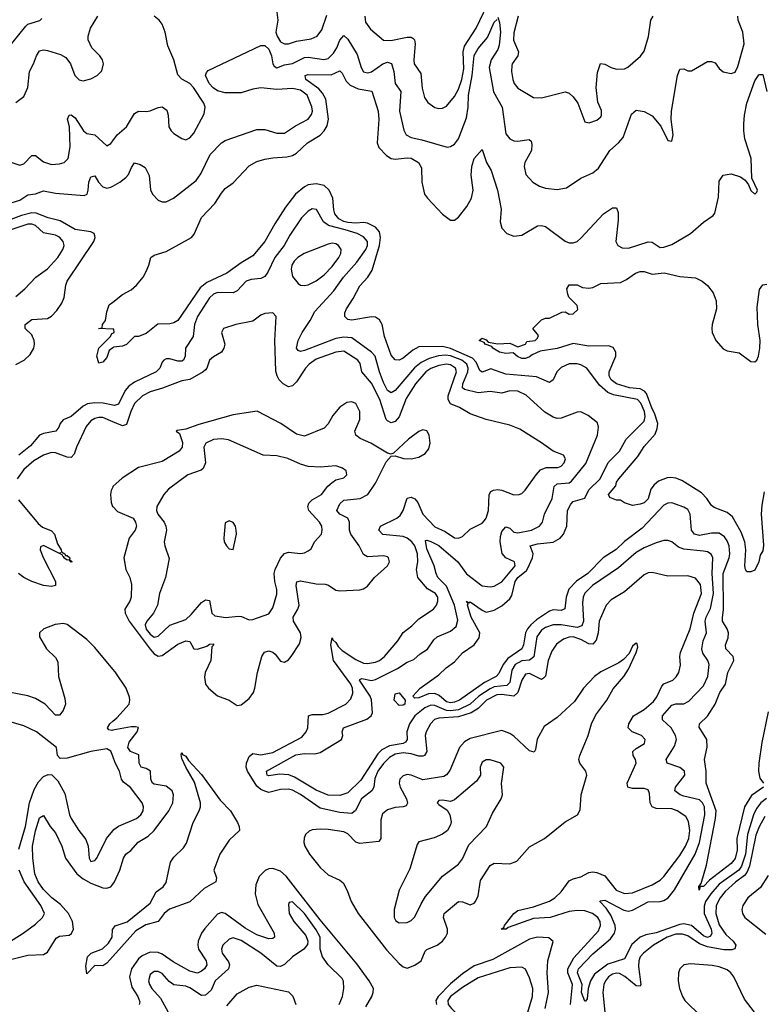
# Model space of a CAD drawing. Header units: inches. Extents: x 1694797 to 1849917, y 907313 to 1017959.
# Tile 632 of 656: x 1809529 to 1813293, y 952150 to 957133. Entities that reach past the tile are written whole.
import ezdxf

# ---------------------------------------------------------------- set-up
doc = ezdxf.new("R2010")
doc.units = ezdxf.units.IN
doc.header["$MEASUREMENT"] = 0
doc.layers.add('B8905', color=7, linetype='Continuous')
doc.layers.add('B8915', color=7, linetype='Continuous')

msp = doc.modelspace()

# ---------------------------------------------------------------- linework, layer by layer
at = {"layer": 'B8905', "color": 5}
for points, elevation in [([(1809490, 957011.8), (1809559.8, 957100.2), (1809570, 957110.2), (1809630.6, 957129.4), (1809641.8, 957138.2)], 740), ([(1809510, 956714.4), (1809550, 956744.6), (1809569.9, 956790), (1809579, 956870), (1809599.9, 956910), (1809613.9, 956950), (1809630, 956974.8), (1809650, 956979.5), (1809670, 956977), (1809736.1, 956956.1), (1809762.2, 956942.2), (1809786.6, 956910), (1809807.6, 956850), (1809830, 956828.8), (1809850, 956824.1), (1809890, 956833), (1809920.9, 956850), (1809945.6, 956874.4), (1809954, 956910), (1809948, 956930), (1809935.5, 956950), (1809894.6, 956990), (1809875.7, 957030), (1809875.9, 957050), (1809888, 957090), (1809924, 957150)], 720), ([(1809490, 956410.2), (1809530, 956395.8), (1809550, 956403.2), (1809590, 956445.4), (1809610, 956444.7), (1809650, 956413.2), (1809690, 956399.3), (1809730, 956402.8), (1809754.5, 956410), (1809774.6, 956430), (1809784.6, 956490), (1809781.4, 956590), (1809771.5, 956630), (1809779, 956650), (1809790, 956652.1), (1809810, 956635.8), (1809851.6, 956570), (1809870, 956556.9), (1809910.1, 956550.1), (1809970, 956494.3), (1809990, 956505.7), (1810000, 956519.2)], 680), ([(1809470, 956200.6), (1809530, 956219.1), (1809570, 956247), (1809610, 956251.5), (1809650, 956266.6), (1809710, 956255.2), (1809856.1, 956243.9), (1809870.5, 956250), (1809876.7, 956270), (1809879.9, 956310), (1809890, 956337.4), (1809910, 956342), (1809928.4, 956310), (1809950, 956287.3), (1809970, 956280.9), (1809990, 956285), (1810000, 956290.3)], 660), ([(1809510, 955387.9), (1809552.2, 955410), (1809582, 955438), (1809600.3, 955470), (1809604.8, 955490), (1809603.2, 955510), (1809590, 955537.7), (1809557.4, 955570), (1809556.9, 955590), (1809590, 955616.3), (1809670, 955621.5), (1809690, 955633.1), (1809718, 955662), (1809741.9, 955698.1), (1809753.8, 955726.2), (1809762.6, 955790), (1809769.9, 955810), (1809904.6, 956010), (1809912.1, 956030), (1809910, 956038.7), (1809906.2, 956050), (1809890, 956059.7), (1809810, 956071.4), (1809734.8, 956114.8), (1809673.1, 956130), (1809613.5, 956153.5), (1809590, 956155.5), (1809537.9, 956142.1), (1809421.2, 956098.8)], 660), ([(1809510, 955731.9), (1809555.6, 955770), (1809610.5, 955829.5), (1809670, 955872), (1809722.4, 955930), (1809748.2, 955970), (1809754, 955990), (1809749.8, 956010), (1809730, 956032.2), (1809710, 956042.2), (1809650, 956054.1), (1809610, 956091.6), (1809590, 956098.7), (1809570, 956097.4), (1809490, 956070.5)], 680), ([(1810000, 955566.3), (1809928.7, 955570), (1809946, 955574), (1809948, 955590), (1809964, 955610), (1809970, 955654), (1809982.7, 955690), (1810000, 955703.6)], 640), ([(1810000, 955471.6), (1809981.4, 955458.6), (1809970, 955424), (1809950, 955399), (1809930, 955394), (1809919.7, 955430), (1809929.6, 955470.4), (1809988.7, 955530), (1809996, 955544), (1810000, 955546)], 640), ([(1810000, 955182.6), (1809952.5, 955192.5), (1809910, 955194.4), (1809871.9, 955188.1), (1809850, 955177.7), (1809790, 955125), (1809750, 955108.4), (1809733.8, 955090), (1809728, 955070), (1809712, 955050), (1809650, 955039.6), (1809628.8, 955031.2), (1809584.4, 954975.6), (1809524.3, 954930)], 660), ([(1810000, 955098.6), (1809950, 955119.9), (1809930, 955120.3), (1809910, 955114), (1809890, 955102.1), (1809866.2, 955073.8), (1809817.1, 954970), (1809805.3, 954934.7), (1809790, 954918), (1809770, 954918.6), (1809710, 954941), (1809690, 954942.5), (1809650, 954929.9), (1809600.1, 954899.9), (1809550, 954856.1), (1809516.1, 954810)], 680), ([(1810000, 954767.3), (1809991.7, 954750), (1809988.9, 954730), (1809992.4, 954690), (1809999.6, 954670), (1810000, 954669.6)], 720), ([(1809522.5, 954702.5), (1809623.1, 954583.1), (1809644.4, 954564.4), (1809690, 954546.3), (1809706.3, 954530), (1809720.6, 954480.6), (1809739.5, 954450), (1809740.6, 954440.6), (1809758, 954430), (1809761.7, 954421.7), (1809770, 954421.3), (1809783.8, 954410), (1809780.7, 954400.7), (1809794.8, 954390), (1809790, 954387), (1809779.5, 954399.5), (1809770, 954397.6), (1809752.3, 954410), (1809754.6, 954414.6), (1809750, 954414), (1809744.4, 954424.4), (1809734, 954430), (1809736.4, 954436.4), (1809730, 954432.3), (1809650, 954471.8), (1809635.3, 954464.7), (1809633.4, 954450), (1809648.9, 954411.1), (1809710.2, 954289.8), (1809710, 954269), (1809690, 954264.3), (1809650, 954269.4), (1809590, 954290.5), (1809550, 954310.4), (1809522.7, 954330)], 680), ([(1810000, 953846.7), (1809910, 953956.2), (1809870, 953995.8), (1809770, 954072.5), (1809750, 954077.7), (1809708.3, 954071.7), (1809650.7, 954050), (1809630.4, 954030), (1809630.4, 954010), (1809664.2, 953950), (1809710, 953904.9), (1809723.2, 953883.2), (1809725.1, 953810), (1809757.9, 953697.9), (1809760.7, 953670), (1809750, 953637.3), (1809730, 953612.9), (1809710, 953613.5), (1809658.8, 953670), (1809610, 953698.2), (1809570, 953710.9), (1809430, 953738.2)], 720), ([(1810000, 953405.6), (1809990.9, 953430.9), (1809970, 953442.5), (1809889.5, 953430.5), (1809770, 953396.3), (1809734.3, 953394.3), (1809721.3, 953410), (1809716.2, 953450), (1809613.6, 953530), (1809550, 953559.1), (1809470, 953583.1)], 740), ([(1810000, 953536.9), (1809996.2, 953536.2), (1809980, 953540), (1809973.3, 953550), (1809985.3, 953570), (1810000, 953582.4)], 720), ([(1809524.9, 952935.1), (1809558.5, 953050), (1809578.4, 953170), (1809603.1, 953236.9), (1809624.5, 953275.5), (1809650, 953303.8), (1809672.8, 953312.8), (1809692.4, 953312.4), (1809722, 953282), (1809757.9, 953217.9), (1809781.1, 953110), (1809790, 953090.4), (1809827.9, 953030), (1809864.7, 952984.7), (1809875.6, 952950), (1809880.2, 952890), (1809890, 952872.4), (1809910, 952877.4), (1809920.4, 952890), (1809968.7, 952990), (1810000, 953027.7)], 740), ([(1809490, 952379.3), (1809570, 952399.6), (1809650, 952402.2), (1809670, 952415), (1809714.1, 952485.9), (1809730, 952495), (1809779.7, 952500.3), (1809792, 952508), (1809802.4, 952530), (1809797.4, 952570), (1809777.2, 952610), (1809735.8, 952655.8), (1809692.5, 952690), (1809650, 952731.6), (1809622.7, 952770), (1809606.5, 952810), (1809596, 952890), (1809595, 952950), (1809610, 953027.6), (1809630, 953094.3), (1809650, 953106), (1809684.1, 953050), (1809710, 953017.5), (1809743.4, 952950), (1809761, 952890), (1809818.2, 952810), (1809850, 952785.1), (1809890, 952762.8), (1809950, 952740.4), (1809970, 952737.6), (1809990, 952745), (1810000, 952757.6)], 720), ([(1809425.1, 952434.9), (1809546.2, 952510), (1809610, 952555.2), (1809644.8, 952590), (1809654.4, 952610), (1809637.1, 952650), (1809551.3, 952770), (1809526.6, 952830)], 740), ([(1810000, 952392.5), (1809970, 952359.3), (1809950, 952345.4), (1809910, 952347), (1809870, 952304), (1809863.9, 952343.9), (1809872.9, 952390), (1809891.6, 952410), (1809948.6, 952431.4), (1809979.4, 952460.6), (1809997.7, 952490), (1809999.8, 952530), (1810000, 952530.3)], 680)]:
    msp.add_lwpolyline(points, dxfattribs=dict(at, elevation=elevation))
at = {"layer": 'B8915', "color": 5}
for points, elevation in [([(1811276.6, 957150), (1811280.3, 957120.3), (1811304.6, 957084.6), (1811370, 957029.3), (1811407.2, 957027.2), (1811490, 957044.7), (1811510, 957044.6), (1811519.1, 957039.1), (1811527.7, 957030), (1811530.7, 957010.7), (1811523.5, 956930), (1811525.9, 956910), (1811560.1, 956860.1), (1811566.2, 956786.2), (1811578.8, 956738.8), (1811594.5, 956714.5), (1811630, 956689), (1811650, 956683.6), (1811670, 956685.8), (1811690, 956694.7), (1811730, 956743.5), (1811750, 956781.6), (1811767.4, 956830), (1811776.6, 956883.4), (1811773.9, 956970), (1811780.8, 956999.2), (1811840.3, 957090), (1811915.8, 957250)], 680), ([(1810000, 956519.2), (1810022.7, 956550), (1810069.9, 956590.1), (1810110, 956658), (1810130, 956670.2), (1810170, 956667.6), (1810190, 956671.3), (1810230, 956689), (1810251.2, 956691.2), (1810274.2, 956674.2), (1810281.2, 956650), (1810283.7, 956590), (1810295.6, 956570), (1810310, 956557.4), (1810350, 956531.2), (1810370, 956524.6), (1810390, 956535.2), (1810410, 956558.3), (1810463.7, 956656.3), (1810468.3, 956690), (1810461.7, 956710), (1810408.4, 956790), (1810390, 956809.7), (1810350, 956831.1), (1810330, 956853.6), (1810309.9, 956930), (1810279.6, 956999.6), (1810266.1, 957070), (1810249.9, 957110), (1810236, 957130), (1810210, 957151.1)], 680), ([(1810000, 956290.3), (1810036.9, 956310), (1810066.1, 956333.9), (1810080.4, 956350), (1810094.7, 956385.2), (1810110, 956407.7), (1810139.3, 956399.3), (1810165.1, 956385.1), (1810184, 956344), (1810192.2, 956272.2), (1810201.7, 956250), (1810230, 956220.3), (1810250, 956211.6), (1810270, 956210.3), (1810307.6, 956230), (1810421.7, 956318.4), (1810446.8, 956353.2), (1810493.4, 956450), (1810550, 956510.2), (1810570, 956521.1), (1810730, 956577.6), (1810770, 956577.2), (1810830, 956558.9), (1810870, 956558.2), (1810924.9, 956595.1), (1810990, 956629.5), (1811006.4, 956653.6), (1811010.7, 956670), (1811008.7, 956691.3), (1810985, 956750), (1810950, 956776.2), (1810910, 956783.7), (1810830, 956779.6), (1810750, 956787.2), (1810710, 956781.3), (1810650, 956762.5), (1810570, 956762.4), (1810530, 956773), (1810508.3, 956788.3), (1810488.6, 956810), (1810470.5, 956850), (1810474.2, 956865.8), (1810483.7, 956876.3), (1810750, 957001.5), (1810770, 957001.5), (1810790, 956982.8), (1810804.3, 956950), (1810810.1, 956910), (1810817.2, 956897.2), (1810830, 956888.4), (1810870, 956903.8), (1810910, 956911.1), (1810970, 956941.6), (1810990, 956942.7), (1811069, 956931), (1811090, 956936.6), (1811117.1, 956962.9), (1811134.3, 956990), (1811150, 957029), (1811170, 957052.7), (1811190, 957033.4), (1811237.2, 956957.2), (1811258.4, 956890), (1811270, 956868.5), (1811290, 956864.1), (1811310, 956869.6), (1811367.1, 956910), (1811390, 956918.4), (1811411.1, 956911.1), (1811423, 956870), (1811429.3, 956809.3), (1811458.9, 956770), (1811451.8, 956670), (1811472.9, 956572.9), (1811485.3, 956550), (1811510, 956536.5), (1811565, 956525), (1811692.9, 956487.1), (1811710, 956490.2), (1811730, 956502.7), (1811749.9, 956530.1), (1811790, 956636.1), (1811799.4, 956690), (1811800.7, 956750), (1811820, 956850), (1811830, 956952), (1811850, 956986.1), (1811896.8, 957043.2), (1811930, 957119.6), (1811945.9, 957134.1)], 660), ([(1810830.2, 957170.2), (1810835, 957130), (1810826.1, 957070), (1810832.5, 957050), (1810850, 957020.6), (1810868.8, 957010), (1810890, 957011), (1810930, 957023.9), (1811003.7, 957036.3), (1811034.5, 957050), (1811058.3, 957081.7), (1811084.5, 957155.5)], 680), ([(1811950, 957144.9), (1811958.5, 957118.5), (1811963.1, 957070), (1811956.3, 957003.7), (1811950, 956982.5), (1811915.6, 956930), (1811905, 956890), (1811927.1, 956767.1), (1811971.9, 956690), (1811990, 956555.5), (1812010, 956530.3), (1812030, 956520.2), (1812050, 956517.2), (1812107.1, 956527.1), (1812118.2, 956518.2), (1812121.6, 956501.6), (1812119.3, 956470), (1812086.2, 956410), (1812082.2, 956390), (1812091.7, 956350), (1812127.2, 956310), (1812160.4, 956290), (1812190, 956280.9), (1812250, 956273.9), (1812297.5, 956282.5), (1812370, 956331.5), (1812430, 956357.4), (1812459.2, 956380.8), (1812515.3, 956470), (1812560.3, 956510), (1812583.2, 956536.8), (1812625.6, 956654.4), (1812650, 956675.3), (1812690, 956668.9), (1812730, 956646), (1812774.7, 956594.7), (1812810, 956521), (1812830, 956518), (1812836.9, 956550), (1812826.9, 956626.9), (1812827.6, 956670), (1812859.3, 956850), (1812870, 956882), (1812890, 956883.7), (1812910, 956874.3), (1812930, 956873.7), (1813010, 956920.4), (1813030, 956921.3), (1813050, 956914), (1813070, 956885.5), (1813089.2, 956869.2), (1813130, 956860.2), (1813150, 956867.4), (1813163.5, 956896.5), (1813195.8, 957010), (1813190, 957069.7), (1813165.7, 957130), (1813164.5, 957150)], 660), ([(1812052.1, 957150), (1812030, 957066), (1812028.7, 957028.7), (1812054.6, 956970), (1812051, 956949), (1812021.6, 956910), (1812019.6, 956900.4), (1812018.5, 956870), (1812024.6, 956830), (1812032.5, 956810), (1812050, 956785.4), (1812130, 956739.7), (1812170, 956737.1), (1812290, 956767), (1812310, 956761.6), (1812330, 956743), (1812354, 956710), (1812390, 956616), (1812410.8, 956610.8), (1812450, 956623.6), (1812470, 956640.4), (1812473.8, 956650), (1812473.3, 956673.3), (1812455.2, 956715.2), (1812446.3, 956790), (1812454.1, 956865.9), (1812468.4, 956911.6), (1812490, 956907.4), (1812522.4, 956890), (1812550, 956881.7), (1812590, 956884.8), (1812607.2, 956892.8), (1812671.6, 956948.4), (1812690, 956973), (1812712.1, 957047.9), (1812723.2, 957130), (1812735.6, 957150)], 680), ([(1810000, 955703.6), (1810050, 955742.8), (1810094.2, 955765.8), (1810121.2, 955790), (1810154, 955830), (1810170, 955858), (1810183.7, 955890), (1810193.2, 955930), (1810210, 955940.5), (1810270, 955959.6), (1810398.7, 956030), (1810412.6, 956047.4), (1810448.8, 956131.2), (1810516.8, 956203.2), (1810550, 956255.2), (1810570, 956278.2), (1810610, 956307.6), (1810690, 956392.5), (1810730, 956415.2), (1810770, 956426.5), (1810810, 956434.4), (1810881.7, 956438.3), (1810910, 956446), (1810930, 956458), (1810986.6, 956510), (1811050, 956548), (1811070.3, 956569.7), (1811085.1, 956594.9), (1811092.8, 956630), (1811078, 956730), (1811061.4, 956761.4), (1811042.9, 956782.9), (1810977.4, 956830), (1810974, 956850), (1810990, 956855.7), (1811106.3, 956853.7), (1811150, 956873.2), (1811162, 956862), (1811181.3, 956821.3), (1811201.1, 956801.1), (1811242.7, 956782.7), (1811311.1, 956771.1), (1811344.1, 956670), (1811347.3, 956627.3), (1811339, 956510), (1811346.2, 956486.2), (1811385.8, 956445.8), (1811410, 956430.7), (1811430, 956426.8), (1811490, 956433.1), (1811510, 956431.2), (1811548.1, 956410), (1811562.9, 956382.9), (1811565, 956310), (1811578.9, 956250), (1811592.5, 956230), (1811670, 956147.9), (1811710, 956117.7), (1811730, 956119.1), (1811750, 956133), (1811793, 956187), (1811816.5, 956230), (1811824.6, 956270), (1811814.7, 956345.3), (1811817.6, 956390), (1811830, 956430.4), (1811870, 956476), (1811892.2, 956410), (1811914.7, 956370), (1811947.6, 956270), (1811966.4, 956173.6), (1811960.7, 956110), (1811970, 956077.3), (1811994, 956050), (1812030, 956037), (1812070, 956042.6), (1812149.3, 956090), (1812170, 956092), (1812190, 956085.7), (1812290, 956012.8), (1812310, 956004.1), (1812330, 956003.2), (1812350, 956010.2), (1812370, 956026.5), (1812484.7, 956150), (1812530, 956180.4), (1812550, 956180.7), (1812557.8, 956157.7), (1812558.2, 956118.2), (1812546.7, 956010), (1812556.4, 955990), (1812579, 955979), (1812610, 955977.4), (1812710, 956009.4), (1812730, 956006.7), (1812770, 955980.2), (1812790, 955981), (1812830, 955995.5), (1812923.6, 956050), (1812990, 956108.5), (1813038.5, 956141.5), (1813046.9, 956153.1), (1813065.6, 956234.4), (1813070, 956316), (1813090, 956345.5), (1813130, 956353), (1813177.6, 956337.6), (1813200.3, 956320.3), (1813217.2, 956297.2), (1813230, 956268.4), (1813250, 956250.6), (1813260.2, 956259.8), (1813263.6, 956270), (1813234.2, 956330), (1813231.2, 956430), (1813199.9, 956530), (1813193.5, 956570), (1813193.9, 956606.1), (1813197, 956650), (1813210, 956710.4), (1813250, 956823.8), (1813270, 956854), (1813274.8, 956854.8), (1813290, 956856), (1813310.2, 956770)], 640), ([(1813293.7, 953250), (1813232.3, 953207.7), (1813197.5, 953150), (1813158.1, 952990), (1813160.5, 952930), (1813150, 952889.1), (1813130, 952863.8), (1813021, 952779), (1812990, 952747), (1812973.5, 952746.5), (1812968.6, 952728.6), (1812967.2, 952747.2), (1812978.4, 952761.6), (1813004.8, 952855.2), (1813051, 953090), (1813054.2, 953130), (1813003.6, 953270), (1813003.9, 953330), (1812996, 953390), (1813008.8, 953451.2), (1813007.3, 953490), (1812967.9, 953552.1), (1812970.7, 953570), (1813011.2, 953608.8), (1813050, 953669.4), (1813072.6, 953727.4), (1813102.1, 953770), (1813113.8, 953830), (1813143.4, 953890), (1813140.6, 953910), (1813103, 953950), (1813100.7, 953970), (1813115.4, 954004.6), (1813116.3, 954030), (1813110.3, 954050), (1813086.6, 954090), (1813085.8, 954105.8), (1813091.9, 954148.1), (1813088.9, 954330), (1813119.3, 954410), (1813122.7, 954430), (1813119.5, 954470), (1813110, 954496.1), (1813096.5, 954516.5), (1813070, 954533.9), (1813030, 954535.2), (1812970, 954523), (1812944, 954530), (1812929.9, 954550), (1812922.7, 954630), (1812910, 954653.8), (1812890, 954665.5), (1812830, 954687.2), (1812810, 954686.3), (1812790, 954675.4), (1812679.5, 954560.5), (1812590, 954491.9), (1812547.9, 954452.1), (1812482.2, 954410), (1812404.4, 954330), (1812347.7, 954292.3), (1812308.9, 954251.1), (1812294.6, 954210), (1812288.3, 954151.7), (1812270, 954144), (1812230, 954145.9), (1812210, 954139.4), (1812144.3, 954095.7), (1812116.4, 954070), (1812099.6, 954050), (1812090.1, 954030), (1812079.2, 953970), (1812070.1, 953950), (1812000.5, 953899.5), (1811976.2, 953870), (1811954.9, 953825.1), (1811940.2, 953810), (1811881.7, 953778.3), (1811755.5, 953690), (1811730, 953679.5), (1811710, 953675.6), (1811690, 953681.5), (1811652.4, 953712.4), (1811630, 953722.8), (1811597.8, 953722.2), (1811550, 953702), (1811530, 953699.6), (1811519.6, 953710), (1811555.4, 953750), (1811650, 953817.5), (1811687.3, 953852.7), (1811730, 953883.9), (1811770, 953928.5), (1811828.8, 953970), (1811855, 954005), (1811858.2, 954030), (1811815, 954110), (1811796.5, 954170), (1811798.7, 954178.7), (1811790, 954190.4), (1811802.4, 954182.4), (1811810, 954186.2), (1811870, 954144.1), (1811890, 954135), (1811930, 954144.2), (1811970, 954166.7), (1812010, 954202.9), (1812020.8, 954219.2), (1812037.5, 954290), (1812049.7, 954310), (1812093.9, 954346.1), (1812101.9, 954358.1), (1812124, 954410), (1812127.5, 954430), (1812113.5, 954470), (1812150, 954480.9), (1812230, 954488.3), (1812265.2, 954510), (1812282.3, 954530), (1812297.9, 954570), (1812302.3, 954650), (1812318.7, 954681.3), (1812330, 954695.1), (1812390, 954711.1), (1812410, 954753.7), (1812467.5, 954810), (1812508.4, 954891.6), (1812564.6, 954950), (1812598.9, 955010), (1812690, 955101.8), (1812694.8, 955125.2), (1812691.2, 955150), (1812672.8, 955192.8), (1812656.3, 955210), (1812534, 955234), (1812505.7, 955245.7), (1812463.3, 955283.3), (1812399.9, 955370), (1812370, 955386.9), (1812351.3, 955391.3), (1812310, 955390.6), (1812270, 955373.3), (1812248.6, 955350), (1812230, 955309.8), (1812210, 955296.8), (1812144.8, 955324.8), (1811990, 955339.6), (1811914.3, 955365.7), (1811869.4, 955349.4), (1811857.6, 955357.6), (1811839.6, 955399.6), (1811820.2, 955420.2), (1811710, 955469.4), (1811670, 955479.4), (1811550, 955476.9), (1811519, 955461), (1811470, 955419.9), (1811450, 955409.9), (1811430, 955410.8), (1811410, 955435.4), (1811376.3, 955530), (1811363.9, 955590), (1811350, 955614), (1811330, 955627.3), (1811310, 955629.1), (1811210, 955611.7), (1811190, 955616.4), (1811175.4, 955630), (1811175.3, 955650), (1811184.1, 955670), (1811217.8, 955722.2), (1811250, 955785.2), (1811291.8, 955830), (1811314, 955866), (1811350.8, 955990), (1811355.7, 956030), (1811350, 956058.5), (1811330, 956082.3), (1811290, 956102.8), (1811270, 956107.1), (1811230, 956103.1), (1811190, 956105.8), (1811170, 956111.1), (1811145.1, 956125.1), (1811125.1, 956150), (1811119.2, 956170), (1811114.9, 956230), (1811096.1, 956270), (1811070, 956293.5), (1811030, 956302.6), (1810990, 956296.3), (1810970, 956287.5), (1810925.6, 956250), (1810875.2, 956184.8), (1810819.8, 956100.2), (1810769.5, 956010), (1810710, 955937.3), (1810650, 955902.3), (1810578, 955850), (1810476.3, 955803.7), (1810443.4, 955776.6), (1810330, 955611.1), (1810310, 955599.2), (1810290, 955594.3), (1810228.8, 955591.2), (1810170, 955544.7), (1810130, 955529.6), (1810110, 955529.2), (1810070, 955489.6), (1810050, 955480.5), (1810004.9, 955475.1), (1810000, 955471.6)], 640), ([(1813308.4, 953191.6), (1813279.6, 953170), (1813258.6, 953141.4), (1813243.9, 953110), (1813212.5, 953010), (1813201.9, 952910), (1813182.8, 952850), (1813168.4, 952830), (1813070, 952757.8), (1813027, 952710), (1812999.6, 952670), (1812992.8, 952647.2), (1812994.3, 952610), (1813028.3, 952530), (1813032.5, 952510), (1813025, 952495), (1813010, 952488.7), (1812990, 952497.6), (1812930, 952549.6), (1812890, 952558.5), (1812870, 952555), (1812751.3, 952511.3), (1812698, 952502), (1812670, 952490.8), (1812626.9, 952453.1), (1812590, 952380.8), (1812506.6, 952353.4), (1812437.8, 952302.2), (1812417.5, 952270), (1812407.2, 952230), (1812402, 952178), (1812393.5, 952166.5), (1812390, 952166.3), (1812373.5, 952210), (1812376.5, 952250), (1812351.8, 952310), (1812357.6, 952330), (1812430, 952405.9), (1812519, 952481), (1812539.3, 952510), (1812544.8, 952530), (1812542.6, 952550), (1812521, 952601), (1812497, 952637), (1812464.7, 952670), (1812466.6, 952673.4), (1812490, 952678), (1812586.7, 952626.7), (1812610, 952622.6), (1812630, 952626.7), (1812710, 952669.1), (1812770, 952670.1), (1812790, 952675.7), (1812811.5, 952690), (1812844, 952730), (1812948.3, 952910), (1812970.4, 952969.6), (1812997.3, 953110), (1812995.4, 953150), (1812984.7, 953170), (1812970, 953184.3), (1812890, 953202.9), (1812872.2, 953210), (1812845.3, 953230), (1812848.2, 953250), (1812895.2, 953310), (1812893.8, 953330), (1812870, 953349), (1812805.6, 953370), (1812801, 953390), (1812842.9, 953457.2), (1812852.7, 953490), (1812847.9, 953510), (1812825.7, 953550), (1812782, 953590), (1812783.2, 953610), (1812830, 953664), (1812850, 953671.3), (1812890, 953670.9), (1812916, 953684), (1812990, 953761.3), (1813011.4, 953808.6), (1813018, 953870), (1813012, 953890), (1812987.1, 953927.1), (1812982.3, 953950), (1812988, 953990), (1813006.1, 954030), (1812999, 954090), (1813004, 954110), (1813026.3, 954153.7), (1813041.1, 954230), (1813034.7, 954330), (1813037.8, 954410), (1813028.7, 954428.7), (1813010, 954439.2), (1812990, 954443.6), (1812890, 954452.7), (1812863.9, 954463.9), (1812830, 954489.8), (1812810, 954497.2), (1812790, 954497.1), (1812750, 954486.1), (1812690, 954460.2), (1812650, 954437), (1812560.6, 954359.4), (1812428.8, 954270), (1812390, 954231.4), (1812381.2, 954210), (1812377.2, 954182.8), (1812382.1, 954090), (1812374.7, 954065.3), (1812350, 954057.9), (1812269, 954071), (1812230, 954070.3), (1812190, 954056.7), (1812170, 954043), (1812146.9, 954010), (1812131.5, 953908.5), (1812110, 953892.6), (1812070, 953889.1), (1812036.9, 953870), (1812019.5, 953840.5), (1812010, 953779.1), (1811995.5, 953764.5), (1811930, 953756.1), (1811910, 953746.8), (1811853.9, 953710), (1811810, 953669.7), (1811750, 953640.9), (1811710, 953634.9), (1811690, 953636.7), (1811630, 953662.7), (1811610, 953664.2), (1811580.1, 953650), (1811529.6, 953610), (1811502, 953570), (1811488.1, 953530), (1811490.6, 953490), (1811482.4, 953477.6), (1811470, 953470), (1811401, 953459), (1811361.5, 953438.5), (1811342.6, 953417.4), (1811256, 953284), (1811190, 953220.8), (1811150, 953206.6), (1811090, 953208.8), (1811030, 953234.5), (1810919.8, 953299.8), (1810891.7, 953311.7), (1810844.4, 953315.6), (1810790, 953307.4), (1810782, 953310), (1810778, 953330), (1810927.6, 953412.4), (1810970, 953419.8), (1811022.4, 953417.6), (1811050, 953424.5), (1811158.6, 953490), (1811165.3, 953510), (1811161.4, 953530), (1811168.7, 953550), (1811286.4, 953593.6), (1811308.7, 953610), (1811315.4, 953624.6), (1811310, 953691.4), (1811302.4, 953710), (1811249, 953791), (1811250, 953794), (1811261.7, 953798.3), (1811309.7, 953789.7), (1811330, 953793.3), (1811440.7, 953850), (1811490, 953880.9), (1811524.7, 953895.3), (1811555.8, 953924.2), (1811592.5, 953947.5), (1811625.8, 953994.2), (1811642.7, 954010), (1811710, 954038.2), (1811737.6, 954062.4), (1811746, 954094), (1811729.6, 954170), (1811690, 954266.2), (1811645.6, 954310), (1811636.4, 954330), (1811627.3, 954370), (1811590, 954454.8), (1811583.4, 954496.6), (1811590, 954499.7), (1811610, 954493.1), (1811650, 954472.2), (1811746, 954390), (1811790, 954328.9), (1811870, 954267.9), (1811910, 954262.3), (1811930, 954266.7), (1811970, 954288.8), (1812037.3, 954370), (1812034.3, 954390), (1811990, 954409.2), (1811971.7, 954431.7), (1811960.7, 954490), (1811962.5, 954517.5), (1811970, 954542.6), (1811990, 954567.2), (1812010, 954559.1), (1812030, 954539.4), (1812050, 954535.8), (1812119.7, 954550), (1812159.8, 954570), (1812174.6, 954590), (1812186.2, 954630), (1812224, 954710), (1812234.5, 954770), (1812250, 954783.6), (1812309.5, 954790), (1812322.9, 954797), (1812393.8, 954886.2), (1812452.9, 955030), (1812458.9, 955070), (1812453, 955093), (1812406.6, 955130), (1812370, 955147.7), (1812350, 955146.6), (1812270, 955117), (1812250, 955115.2), (1812230, 955120.6), (1812187.1, 955147.1), (1812092.3, 955232.3), (1812050, 955252.4), (1812010, 955254), (1811970, 955243.4), (1811910, 955250.6), (1811850, 955244.4), (1811780.8, 955260.8), (1811771.2, 955270), (1811772.2, 955290), (1811796.9, 955350), (1811799, 955370), (1811792.8, 955390), (1811767.8, 955410), (1811710, 955432.4), (1811684.8, 955435.2), (1811648.5, 955431.5), (1811602, 955418), (1811561.3, 955398.7), (1811528.2, 955371.8), (1811430, 955256.7), (1811410, 955243.9), (1811390, 955256.2), (1811370, 955296.5), (1811349.9, 955350), (1811329, 955430), (1811310, 955450), (1811210, 955522.3), (1811170, 955525.8), (1811130, 955519.3), (1810970, 955458), (1810950, 955453.1), (1810938.2, 955458.2), (1810929.8, 955470), (1810938, 955510), (1810958.8, 955550), (1810999.9, 955610), (1811023.2, 955656.8), (1811119.7, 955760.3), (1811168.4, 955830), (1811234.9, 955905.1), (1811280.4, 955970), (1811289.4, 955990), (1811289.3, 956010), (1811270, 956033.4), (1811237.2, 956050), (1811176.8, 956070), (1811092, 956092), (1811067.1, 956110), (1811031.4, 956171.4), (1811010, 956174.8), (1810990, 956164.6), (1810955.8, 956130), (1810896.8, 956043.2), (1810867.6, 955990), (1810821, 955930), (1810785.6, 955854.4), (1810770, 955832.7), (1810750, 955823.4), (1810701.6, 955818.4), (1810674.9, 955810), (1810630, 955761.4), (1810610, 955750.7), (1810530, 955752.4), (1810510, 955743.6), (1810490, 955726), (1810429.7, 955630), (1810414.9, 955590), (1810408.1, 955530), (1810369.1, 955470.9), (1810366.4, 955430), (1810357.6, 955410), (1810350, 955405.2), (1810330, 955405), (1810290, 955417), (1810270, 955416.2), (1810258.9, 955410), (1810250, 955399.7), (1810238.7, 955370), (1810219.7, 955350), (1810110, 955298.2), (1810081.5, 955278.5), (1810063.8, 955256.2), (1810030, 955187.2), (1810010, 955180.5), (1810000, 955182.6)], 660), ([(1813297, 954743), (1813284.6, 954675.4), (1813282.7, 954630), (1813293.2, 954473.2), (1813290, 954445.2), (1813277.4, 954422.6), (1813270, 954388.7), (1813250, 954348), (1813230, 954338), (1813210, 954338), (1813202, 954350), (1813199.5, 954370), (1813204.6, 954450), (1813199.8, 954490), (1813180.2, 954540.2), (1813137.3, 954617.3), (1813110, 954638.6), (1813043.7, 954663.7), (1813030, 954674.7), (1813007.4, 954710), (1812979.4, 954739.4), (1812880.7, 954800.7), (1812850, 954812.5), (1812824, 954816), (1812805.7, 954814.3), (1812762.3, 954797.7), (1812740.2, 954779.8), (1812723.6, 954756.4), (1812710, 954707.6), (1812690, 954688.3), (1812670, 954680.9), (1812630, 954675.3), (1812590, 954688.7), (1812570, 954702), (1812550, 954702), (1812515.3, 954715.3), (1812509.6, 954730), (1812545.9, 954774.1), (1812550, 954793), (1812561.3, 954810), (1812657.9, 954922.1), (1812690, 954972.3), (1812744.8, 955035.2), (1812756.4, 955063.6), (1812758.7, 955090), (1812742.4, 955142.4), (1812730, 955164.1), (1812701.2, 955241.2), (1812692.2, 955252.2), (1812670, 955264), (1812615.4, 955270), (1812550, 955289.6), (1812523.2, 955310), (1812512.2, 955330), (1812511.9, 955350), (1812545.8, 955430), (1812545.7, 955450), (1812533.4, 955473.4), (1812510, 955483), (1812410, 955480.5), (1812330, 955494), (1812250, 955468.8), (1812163.8, 955456.2), (1812122.8, 955437.2), (1812110, 955426.3), (1812090, 955418.9), (1812070, 955418), (1812048.2, 955428.2), (1812027, 955447), (1811990, 955444.4), (1811957.2, 955450), (1811924.5, 955470), (1811918.6, 955478.6), (1811885.2, 955490), (1811879.5, 955499.5), (1811855.3, 955510), (1811870, 955521), (1811890, 955513.4), (1811901.1, 955501.1), (1811950, 955493.1), (1812010, 955495.8), (1812050, 955477.1), (1812089.2, 955490), (1812096.4, 955503.6), (1812138, 955510), (1812150, 955522), (1812155.3, 955535.3), (1812126, 955570), (1812170, 955614), (1812190, 955622), (1812210, 955622), (1812272.7, 955652.7), (1812290, 955654), (1812310, 955642), (1812330, 955644.7), (1812353.6, 955666.4), (1812350, 955686), (1812308.7, 955728.7), (1812303.1, 955743.1), (1812299, 955770), (1812310, 955790.6), (1812350, 955790.5), (1812378, 955778), (1812410, 955774), (1812430, 955777.3), (1812470, 955797.6), (1812570, 955803.2), (1812601.2, 955818.8), (1812646, 955850), (1812670, 955858.6), (1812690, 955858.2), (1812730, 955845.6), (1812791.6, 955851.6), (1812870, 955834), (1812950, 955827), (1812983, 955810), (1813010, 955788.4), (1813039.5, 955750), (1813054.3, 955710), (1813055.3, 955670), (1813033.8, 955590), (1813032.6, 955570), (1813034.3, 955550), (1813052.3, 955510), (1813090, 955466.8), (1813110, 955457.6), (1813170, 955446.8), (1813230, 955403), (1813250, 955401.3), (1813260.4, 955410), (1813268.7, 955430), (1813274.6, 955470), (1813276.5, 955510), (1813265.5, 955590), (1813261.6, 955678.4), (1813273.4, 955766.6), (1813290, 955790.7), (1813310, 955794)], 620), ([(1812316.7, 952150), (1812327.5, 952250), (1812302.8, 952310), (1812303.1, 952330), (1812334.6, 952385.4), (1812458.2, 952521.8), (1812469.5, 952550), (1812466.5, 952570), (1812454.6, 952590), (1812427.9, 952610), (1812390, 952622.8), (1812350, 952625.1), (1812310, 952619.4), (1812214, 952590), (1812130, 952585.3), (1812001.7, 952538.3), (1811991.8, 952530), (1811966.6, 952530), (1811980.4, 952539.6), (1811982.2, 952550), (1812029.8, 952610), (1812050, 952625.4), (1812130, 952643.4), (1812210, 952672.7), (1812237.3, 952690), (1812270, 952720.4), (1812310, 952775), (1812330, 952785.5), (1812370, 952794.8), (1812410, 952817.3), (1812430, 952820.1), (1812450, 952816.8), (1812490, 952800.1), (1812548.8, 952728.8), (1812590, 952710.6), (1812630, 952713.9), (1812730, 952755.8), (1812770, 952779.2), (1812790, 952798), (1812870, 952903.3), (1812899.5, 952950), (1812916, 952990), (1812921.4, 953030), (1812914.8, 953074.8), (1812900.8, 953100.8), (1812856.1, 953130), (1812830, 953139.2), (1812750, 953141.7), (1812730.3, 953150.3), (1812719.7, 953170), (1812716.7, 953216.7), (1812710, 953235.3), (1812690, 953242.4), (1812630, 953241.9), (1812607.4, 953250), (1812604.4, 953270), (1812649.9, 953370), (1812646.8, 953390), (1812634.9, 953410), (1812633.3, 953430), (1812650, 953445.4), (1812691.7, 953470), (1812694.6, 953490), (1812675.6, 953510), (1812629.8, 953530), (1812608.3, 953550), (1812612.1, 953570), (1812636.1, 953610), (1812690, 953642.2), (1812737.2, 953682.8), (1812754.3, 953705.7), (1812779.1, 953760.9), (1812790, 953771.3), (1812834.8, 953790), (1812852.1, 953807.9), (1812864.9, 953830), (1812873, 953867), (1812869.9, 953910), (1812874, 953930), (1812922.4, 954050), (1812940.4, 954130), (1812979.4, 954230), (1812974.7, 954274.7), (1812950, 954307.3), (1812910, 954319.1), (1812810, 954317.5), (1812730, 954335.7), (1812710, 954333.2), (1812690, 954324.4), (1812590, 954237.5), (1812523, 954197), (1812496.8, 954170), (1812462.9, 954090), (1812457, 954030), (1812447.7, 953992.3), (1812430, 953972.9), (1812410, 953973.9), (1812370, 953997), (1812330.4, 954009.6), (1812310, 954008.8), (1812281.7, 953998.3), (1812246.9, 953973.1), (1812222.4, 953937.6), (1812203.4, 953890), (1812190, 953811.6), (1812179.6, 953800.4), (1812170, 953794.7), (1812110, 953823.6), (1812090, 953821.7), (1812070, 953790.9), (1812051.3, 953728.7), (1812030.8, 953709.2), (1811970, 953718.7), (1811944.4, 953715.6), (1811891.4, 953690), (1811850, 953648), (1811814.3, 953625.7), (1811750, 953604.3), (1811650, 953598.2), (1811628.4, 953591.5), (1811608.4, 953570), (1811586.4, 953530), (1811581.3, 953510), (1811589.7, 953430.3), (1811577.7, 953410), (1811570, 953405.8), (1811550, 953406.1), (1811510, 953417.9), (1811470, 953423.3), (1811430, 953416), (1811401.3, 953398.7), (1811370.2, 953369.8), (1811341.5, 953330), (1811326.6, 953293.4), (1811321.4, 953250), (1811311.9, 953230), (1811258.9, 953190), (1811228.9, 953131.1), (1811210, 953116.6), (1811150, 953121.6), (1811050, 953142.9), (1810950, 953212.2), (1810910, 953233.3), (1810890, 953238.5), (1810850, 953237.2), (1810790, 953222.9), (1810770, 953228.5), (1810750, 953237.9), (1810730, 953254.9), (1810682.2, 953330), (1810675.2, 953350), (1810676.5, 953370), (1810690, 953404.1), (1810710, 953419.8), (1810750, 953412.3), (1810810, 953423.8), (1810957, 953503), (1810978.8, 953530), (1810987.3, 953550), (1810991.5, 953610), (1811010, 953617.6), (1811063, 953617), (1811090, 953623.7), (1811179.7, 953670), (1811204.6, 953695.4), (1811215.9, 953724.1), (1811214.2, 953750), (1811204.5, 953770), (1811117.4, 953890), (1811104.5, 953970), (1811110, 954004.4), (1811114.1, 953994.1), (1811130, 953981.8), (1811141.8, 953961.8), (1811161.6, 953941.6), (1811230, 953894.4), (1811270, 953877.1), (1811290, 953875.1), (1811330, 953881.6), (1811350.7, 953890), (1811376.5, 953910), (1811443.9, 953990), (1811470, 954031), (1811514.5, 954065.5), (1811550, 954101), (1811623.8, 954150), (1811638.4, 954170), (1811645.2, 954190), (1811645.2, 954210), (1811633.4, 954230), (1811593.5, 954253.5), (1811544.6, 954310), (1811538, 954350), (1811543.8, 954390), (1811542.5, 954430), (1811529.8, 954469.8), (1811514.6, 954490), (1811490, 954509.4), (1811470, 954517.4), (1811367.7, 954527.7), (1811346.2, 954550), (1811356.2, 954570), (1811437.5, 954610), (1811455.5, 954624.5), (1811469.9, 954650), (1811490, 954711.8), (1811510, 954716.9), (1811530, 954708.3), (1811543.7, 954690), (1811570, 954630.9), (1811630, 954566.9), (1811682.5, 954542.5), (1811730, 954510.2), (1811750, 954509.2), (1811770, 954517.7), (1811810, 954554.9), (1811870, 954584.9), (1811881.8, 954598.2), (1811890, 954610.4), (1811902.4, 954650), (1811906.2, 954730), (1811914.5, 954745.5), (1811927.2, 954752.8), (1811950, 954755.4), (1811970, 954751.9), (1812030, 954728.3), (1812058, 954730), (1812070, 954735.2), (1812087.2, 954752.8), (1812142.5, 954830), (1812165.4, 954854.6), (1812193.3, 954866.7), (1812253.5, 954866.5), (1812270, 954872.7), (1812285.4, 954890), (1812291, 954911), (1812281.1, 954930), (1812228.8, 954948.8), (1812170, 954992.2), (1812061.4, 955061.4), (1812010, 955081.5), (1811890, 955109), (1811810, 955138.3), (1811754.7, 955170), (1811709.2, 955189.2), (1811697.2, 955210), (1811698.2, 955230), (1811739.5, 955350), (1811735.5, 955370), (1811710, 955386.8), (1811689.9, 955389.9), (1811650, 955382.2), (1811610, 955366.9), (1811585.2, 955350), (1811533.2, 955290), (1811484.5, 955215.5), (1811450, 955123.6), (1811430, 955099.4), (1811410, 955093.3), (1811390, 955102.7), (1811384.8, 955110), (1811351.4, 955211.4), (1811310, 955292.7), (1811261.5, 955350), (1811253.1, 955393.1), (1811239.9, 955410), (1811170, 955454.7), (1811130, 955450.3), (1811030, 955414.2), (1810995, 955390), (1810975.9, 955370), (1810930, 955300.7), (1810910, 955280.4), (1810890, 955275.5), (1810863.4, 955290), (1810843.3, 955310), (1810831.6, 955330), (1810825, 955355), (1810820.2, 955510), (1810826.6, 955630), (1810810, 955649.3), (1810770, 955645.6), (1810750, 955637.6), (1810710, 955607.9), (1810622.8, 955590), (1810560.7, 955570), (1810550.4, 955550), (1810567.2, 955490), (1810562.8, 955470), (1810550.1, 955449.9), (1810510, 955427), (1810490.2, 955410), (1810477.2, 955370), (1810470, 955361.4), (1810457.7, 955350), (1810390, 955312.6), (1810350, 955304.5), (1810252.2, 955267.8), (1810190, 955250.3), (1810150.3, 955229.7), (1810110, 955189.9), (1810091.4, 955150), (1810070, 955084.1), (1810050, 955077.4), (1810000, 955098.6)], 680), ([(1810000, 955546), (1810008, 955550), (1810006, 955566), (1810000, 955566.3)], 640), ([(1810000, 954669.6), (1810024.8, 954644.8), (1810103, 954610), (1810116.3, 954590), (1810120.1, 954570), (1810113.4, 954550), (1810083.1, 954510), (1810055.9, 954410), (1810065.8, 954350), (1810087.3, 954310), (1810094.9, 954274.9), (1810093.1, 954210), (1810086.4, 954190), (1810062.3, 954150), (1810063.9, 954130), (1810083.4, 954090), (1810190, 953947), (1810210, 953924.1), (1810230, 953911.9), (1810250, 953914.8), (1810330, 953973), (1810370, 953990.1), (1810390, 953986), (1810410, 953949.3), (1810430, 953947.5), (1810476.5, 953963.5), (1810490, 953972.4), (1810510, 953974.8), (1810510, 953967.6), (1810501.2, 953958.8), (1810497, 953890), (1810468, 953830), (1810465.1, 953805.1), (1810470.1, 953770.1), (1810485.2, 953750), (1810530, 953711), (1810589, 953689), (1810630, 953662.6), (1810650, 953665.2), (1810690, 953697.7), (1810712.4, 953727.6), (1810720.2, 953750), (1810732.2, 953830), (1810754.4, 953910), (1810767.6, 953932.4), (1810790, 953939.6), (1810810, 953933), (1810822.8, 953922.8), (1810850, 953886.2), (1810870, 953881.1), (1810890, 953893.4), (1810903.7, 953910), (1810944.8, 953975.2), (1810953.5, 954006.5), (1810950.9, 954030), (1810915.9, 954090), (1810914, 954110), (1810937.6, 954150), (1810943.2, 954170), (1810927.9, 954270), (1810932.2, 954287.8), (1810950, 954293.5), (1811030, 954277.8), (1811076.2, 954276.2), (1811091.8, 954271.8), (1811130, 954246), (1811150, 954243), (1811250, 954248), (1811270, 954252.7), (1811290, 954266), (1811325.4, 954310), (1811391.4, 954370), (1811401.2, 954390), (1811396.4, 954410), (1811390, 954414.4), (1811370, 954419.1), (1811290, 954414.4), (1811270, 954427.2), (1811246.7, 954470), (1811204.5, 954530), (1811198.5, 954550), (1811199, 954590), (1811190.5, 954610), (1811149, 954630), (1811133.9, 954650), (1811150, 954683.2), (1811170, 954701.5), (1811252.6, 954710), (1811291.3, 954730), (1811330, 954786.9), (1811384.7, 954895.3), (1811410, 954924.9), (1811430, 954925.4), (1811472.6, 954912.6), (1811510, 954910.1), (1811550, 954918.6), (1811582.1, 954937.9), (1811599.2, 954960.8), (1811606.6, 954990), (1811602.5, 955030), (1811590, 955052.4), (1811570, 955057.4), (1811550, 955049), (1811497, 955010), (1811421.3, 954938.7), (1811410, 954934.3), (1811390, 954939.2), (1811306.4, 954990), (1811253.3, 955013.3), (1811230.8, 955030), (1811226, 955050), (1811251, 955110), (1811251.6, 955150), (1811230.5, 955190), (1811210, 955199.1), (1811184.7, 955195.3), (1811150, 955171.6), (1811113.5, 955130), (1811090, 955087.6), (1811070, 955065.4), (1810970, 955024.7), (1810930, 955035.3), (1810851.7, 955090), (1810731.5, 955151.5), (1810610, 955133), (1810436.1, 955083.9), (1810370, 955060.3), (1810326.4, 955053.6), (1810321, 955050), (1810338, 955038), (1810353, 954993), (1810351.4, 954970), (1810336.9, 954950), (1810250, 954896.7), (1810130, 954866.6), (1810047.5, 954812.5), (1810001.3, 954770), (1810000, 954767.3)], 720), ([(1810000, 953582.4), (1810020.4, 953599.6), (1810082.8, 953670), (1810087.5, 953690), (1810085.3, 953705.3), (1810067.5, 953750), (1810012, 953832), (1810000, 953846.7)], 720), ([(1813316.6, 953630), (1813285.1, 953474.9), (1813269.4, 953370), (1813267.7, 953330), (1813275.6, 953295.6), (1813293.1, 953270)], 640), ([(1810000, 952757.6), (1810009.9, 952770.1), (1810036.2, 952830), (1810054, 952890), (1810066.9, 952910), (1810091.1, 952928.9), (1810129.6, 952970.4), (1810179.4, 953000.6), (1810210, 953029.4), (1810284.6, 953130), (1810304.5, 953170), (1810308.6, 953210), (1810300.2, 953230), (1810270, 953254.1), (1810210, 953263.9), (1810202.1, 953270), (1810193.3, 953290), (1810190.8, 953330.8), (1810170, 953343.7), (1810144.5, 953350), (1810133.3, 953370), (1810132.3, 953412.3), (1810089.9, 953429.9), (1810077.3, 953450), (1810083, 953477), (1810123.4, 953530), (1810130.4, 953550.4), (1810115.1, 953555.1), (1810094.3, 953554.3), (1810000, 953536.9)], 720), ([(1810000, 952530.3), (1810012.9, 952547.1), (1810072.9, 952567.1), (1810190, 952662.6), (1810220.8, 952719.2), (1810255, 952745), (1810270, 952766.3), (1810292, 952870), (1810310, 952895.8), (1810357.7, 952942.3), (1810373.9, 952966.1), (1810408, 953070), (1810438.1, 953130), (1810444.2, 953150), (1810443.7, 953170), (1810414.3, 953274.3), (1810369.5, 953350), (1810350, 953394.5), (1810345.9, 953414.1), (1810350, 953423.8), (1810353.8, 953413.8), (1810370, 953406), (1810384.2, 953384.2), (1810450, 953313.8), (1810543.8, 953183.8), (1810596.2, 953130), (1810631, 953070), (1810639.7, 953050), (1810642, 953030), (1810590, 952981.7), (1810542.3, 952910), (1810511.3, 952830), (1810525.2, 952790), (1810522.4, 952770), (1810463.8, 952736.2), (1810390, 952668.5), (1810288.1, 952631.9), (1810260.4, 952610), (1810230.1, 952569.9), (1810167.3, 952552.7), (1810117.6, 952522.4), (1810000, 952392.5)], 680), ([(1810000, 953027.7), (1810005.6, 953034.4), (1810030, 953052.7), (1810121, 953090), (1810142.8, 953110), (1810154.8, 953130), (1810156.4, 953150), (1810149.7, 953170), (1810090, 953247.1), (1810053.9, 953273.9), (1810044.6, 953290), (1810034.6, 953330), (1810012.1, 953372.1), (1810000, 953405.6)], 740), ([(1813299.9, 953100.1), (1813271.2, 953048.8), (1813254.3, 953005.7), (1813222.2, 952850), (1813210, 952816.6), (1813198, 952802), (1813151.3, 952768.7), (1813099.4, 952720.6), (1813074.4, 952690), (1813054.8, 952650), (1813052.5, 952610), (1813070, 952553.1), (1813103.3, 952503.3), (1813140.4, 952470), (1813153, 952450), (1813148.6, 952431.4), (1813133.6, 952426.4), (1813093.7, 952426.3), (1813010, 952441.4), (1812970, 952456.5), (1812910, 952497), (1812884.6, 952504.6), (1812850, 952504.9), (1812806.1, 952490), (1812737, 952450), (1812686.7, 952410), (1812670, 952391.2), (1812663.1, 952370), (1812661.4, 952341.4), (1812673.6, 952250), (1812670, 952241.5), (1812650, 952243.2), (1812591.5, 952291.5), (1812565.6, 952305.6), (1812550, 952308), (1812530, 952303.1), (1812509.2, 952290), (1812494, 952270), (1812485.9, 952250), (1812481.4, 952210), (1812491.4, 952111.4)], 680), ([(1811281.6, 952138.4), (1811311.1, 952190), (1811318.8, 952210), (1811319.7, 952230), (1811298.2, 952270), (1811235.4, 952355.4), (1811050, 952578.2), (1810878.7, 952798.7), (1810850, 952824.4), (1810810, 952837.3), (1810790, 952835.6), (1810772, 952828), (1810742.1, 952797.9), (1810724.5, 952755.5), (1810721.8, 952710), (1810735.3, 952655.3), (1810817.5, 952510), (1810819.5, 952490), (1810810, 952483.1), (1810790, 952482.5), (1810730, 952502.6), (1810670, 952536.3), (1810570, 952609.4), (1810550, 952614.2), (1810530, 952607.1), (1810466.5, 952533.5), (1810450, 952509.8), (1810432.4, 952470), (1810430.1, 952450), (1810435, 952430), (1810472.7, 952370), (1810477, 952350), (1810464.4, 952330), (1810450, 952318.1), (1810430, 952308.2), (1810390, 952319), (1810305.7, 952365.7), (1810250, 952404.9), (1810230, 952413.1), (1810190, 952414.7), (1810150, 952396.6), (1810130, 952380.9), (1810094.9, 952330), (1810084.5, 952290), (1810097.1, 952237), (1810127, 952190), (1810136.6, 952163.4), (1810134.3, 952150)], 720), ([(1813317, 952803), (1813278.6, 952741.5), (1813214.2, 952690), (1813188.8, 952650), (1813184.9, 952630), (1813187.4, 952610), (1813198.9, 952590), (1813305.1, 952505.1)], 720), ([(1811146.3, 952150), (1811162.8, 952190), (1811169.7, 952229.7), (1811168.2, 952268.2), (1811161.4, 952281.5), (1811091.1, 952350), (1811062.7, 952390), (1811050.9, 952430), (1811049.8, 952490), (1811030, 952526.6), (1810970, 952609.9), (1810910, 952669.7), (1810894, 952666), (1810890, 952655.3), (1810893.8, 952610), (1810916.8, 952570), (1810978.3, 952498.4), (1810988.3, 952470), (1810986.4, 952453.6), (1810968, 952430), (1810910, 952391.2), (1810870, 952351.9), (1810850, 952342.5), (1810830, 952344.1), (1810750, 952409.3), (1810650, 952473.1), (1810610, 952486.1), (1810590, 952479.8), (1810556.8, 952450), (1810550.2, 952430), (1810554.6, 952410), (1810585.4, 952365.4), (1810590.8, 952350), (1810586.3, 952330), (1810519, 952270), (1810497.7, 952222.3), (1810470, 952196.6), (1810450, 952195.4), (1810390, 952234.3), (1810370, 952241.7), (1810308.9, 952248.9), (1810286.1, 952266.1), (1810250, 952306.8), (1810230, 952316.8), (1810210, 952316.5), (1810190, 952302), (1810181.9, 952270), (1810185.6, 952250), (1810197.7, 952230), (1810241.2, 952181.2), (1810280.7, 952110)], 740), ([(1812189.6, 952130), (1812205.8, 952210), (1812199.1, 952310), (1812202.1, 952370), (1812228.9, 952468.9), (1812206.6, 952486.6), (1812150, 952490.3), (1812110, 952479.6), (1811923.3, 952376.7), (1811830, 952345.1), (1811770, 952305.3), (1811710, 952254.5), (1811648, 952190), (1811635.1, 952170), (1811638.1, 952150)], 720), ([(1813247.8, 952110), (1813197.2, 952177.2), (1813143, 952290), (1813128.3, 952310), (1813110, 952324.8), (1813070, 952340.8), (1813033.6, 952346.4), (1812925, 952355), (1812890, 952349.8), (1812871.1, 952330), (1812864, 952310), (1812862.1, 952270), (1812869, 952230), (1812883.1, 952190), (1812895.8, 952170), (1812977, 952090)], 720), ([(1810578, 952142), (1810630, 952203.9), (1810690, 952237.2), (1810730, 952247.9), (1810890, 952212.8), (1810910.9, 952190.9), (1810926.3, 952150)], 760)]:
    msp.add_lwpolyline(points, dxfattribs=dict(at, elevation=elevation))
for points, elevation in [([(1811110, 956001.9), (1811090, 955997.2), (1810968.9, 955950), (1810936.9, 955930), (1810918.5, 955910), (1810906.8, 955890), (1810903, 955870), (1810910, 955833), (1810938.2, 955798.2), (1810950.2, 955790.2), (1810970, 955787.7), (1810990, 955790.9), (1811030, 955811.5), (1811070, 955841.5), (1811110, 955884.2), (1811144.9, 955930), (1811153.9, 955950), (1811155.6, 955970), (1811143.1, 955990), (1811130, 955998.1)], 680), ([(1810551, 955011), (1810510, 955008.5), (1810471.3, 954990), (1810460.5, 954970), (1810470.1, 954890), (1810457.6, 954862.4), (1810447, 954853), (1810380.3, 954830), (1810282.6, 954757.4), (1810258.3, 954730), (1810223.6, 954670), (1810222, 954650), (1810229.1, 954630), (1810260.3, 954590), (1810268.8, 954570), (1810272.2, 954550), (1810261.1, 954490), (1810263.7, 954470), (1810285.8, 954405.9), (1810266.6, 954310), (1810237.1, 954230), (1810226.2, 954170), (1810207, 954130), (1810173, 954090), (1810164.5, 954070), (1810170, 954049.5), (1810190, 954024.2), (1810210, 954009), (1810230, 954013.7), (1810290, 954068.3), (1810370, 954097.7), (1810397.7, 954122.3), (1810450, 954183.7), (1810470, 954197.8), (1810490, 954193.4), (1810501.4, 954130), (1810516.9, 954116.9), (1810571.9, 954108.1), (1810635, 954115), (1810652.2, 954112.2), (1810690, 954095.8), (1810710, 954098.4), (1810790, 954126.4), (1810810, 954157.3), (1810830, 954226), (1810831.4, 954250), (1810821, 954290), (1810817.8, 954330), (1810822.3, 954350), (1810850, 954408.8), (1810870, 954431.5), (1810890, 954437.7), (1810950, 954431.7), (1810970, 954434.9), (1810990, 954444.9), (1811004, 954456), (1811020.7, 954490), (1811056.4, 954530), (1811060.9, 954550), (1811059.3, 954570), (1811047.2, 954590), (1810993, 954650), (1810987.3, 954670), (1810993.2, 954686.8), (1811010, 954702.7), (1811057.6, 954730), (1811088.1, 954771.9), (1811110, 954791.5), (1811130, 954803.9), (1811170, 954814.4), (1811184.2, 954830), (1811181.6, 954850), (1811163.7, 954863.7), (1811130, 954874.5), (1811051.1, 954868.9), (1810990, 954872.2), (1810950, 954884.2), (1810887.2, 954912.8), (1810830, 954926.6), (1810761.2, 954930), (1810586.6, 955006.6)], 740), ([(1810590, 954597.2), (1810570, 954586), (1810562, 954510), (1810564.9, 954490), (1810576, 954470), (1810590, 954456), (1810610, 954452), (1810626, 954530), (1810625.2, 954550), (1810621.2, 954570), (1810610, 954588.7)], 760), ([(1812650, 953978), (1812630, 953962.7), (1812613.7, 953926.3), (1812584.9, 953895.1), (1812561.3, 953878.7), (1812470, 953832.1), (1812439.2, 953810), (1812383, 953750), (1812337.9, 953682.1), (1812250, 953601.5), (1812183.6, 953556.4), (1812148.1, 953491.9), (1812140.6, 953439.4), (1812133.9, 953426.1), (1812110, 953433.3), (1812030, 953507.8), (1812010, 953521.3), (1811970, 953536.5), (1811810, 953495.6), (1811780.6, 953479.4), (1811755, 953450), (1811706, 953334), (1811690, 953312), (1811676.6, 953303.4), (1811570, 953285.9), (1811510, 953309.9), (1811490, 953312.5), (1811470, 953306.8), (1811453.8, 953290), (1811449.1, 953270), (1811455, 953250), (1811487.1, 953190), (1811492.1, 953167.9), (1811484.6, 953155.4), (1811469.6, 953150.4), (1811430, 953145.9), (1811390, 953134.8), (1811365.5, 953114.5), (1811356.5, 953083.5), (1811357.7, 952990), (1811346.3, 952973.7), (1811250, 952964.1), (1811230, 952970.9), (1811190, 953013), (1811170, 953023.5), (1811090, 953034.4), (1811050, 953036.8), (1811010, 953032.7), (1810993.9, 953026.1), (1810976.3, 953010), (1810968.4, 952991.6), (1810966.7, 952970), (1810972, 952950), (1810995.8, 952910), (1811050, 952842.3), (1811090, 952805), (1811150, 952778.7), (1811165.8, 952765.8), (1811186.9, 952726.9), (1811207.5, 952670), (1811242.1, 952610), (1811386.5, 952426.5), (1811450, 952356.7), (1811470, 952340.7), (1811490, 952333.3), (1811530, 952348.9), (1811561.2, 952370), (1811581.3, 952418.7), (1811590, 952427.8), (1811642, 952450), (1811668.4, 952470), (1811684, 952490), (1811693.9, 952510), (1811695.1, 952530), (1811674.4, 952590), (1811676.9, 952610), (1811749.9, 952670.1), (1811770, 952669.1), (1811810, 952653.5), (1811830, 952662.2), (1811837, 952670), (1811850, 952699.3), (1811862.3, 952777.7), (1811910, 952852.4), (1811930, 952864.6), (1812010, 952861.2), (1812045.6, 952874.4), (1812110, 952946.7), (1812184.7, 952990), (1812290, 953073.6), (1812353, 953110), (1812365.6, 953134.4), (1812371.8, 953210), (1812400.3, 953310), (1812394.8, 953330), (1812364.7, 953370), (1812359.6, 953390), (1812364, 953410), (1812406.7, 953510), (1812423.9, 953570), (1812444.8, 953615.2), (1812500.2, 953690), (1812533.6, 953746.4), (1812587.4, 953810), (1812610, 953847), (1812650, 953931), (1812657.2, 953957.2), (1812655.1, 953975.1)], 720), ([(1811450, 953662.7), (1811424, 953690), (1811430, 953722), (1811450, 953726), (1811481, 953690), (1811479.1, 953670), (1811470, 953663.6)], 640), ([(1811910, 953387.3), (1811890, 953387.3), (1811870, 953376.2), (1811860.4, 953350), (1811861.3, 953310), (1811841.2, 953278.8), (1811730, 953185.6), (1811710, 953176.2), (1811670, 953182.7), (1811650, 953181.2), (1811645.3, 953174.7), (1811643, 953170), (1811650, 953160.7), (1811693.2, 953133.2), (1811706.8, 953110), (1811713, 953073), (1811710, 953058), (1811694, 953030), (1811668.9, 953011.1), (1811627.1, 952992.9), (1811550, 952972), (1811540.6, 952959.4), (1811504.4, 952835.6), (1811450, 952728.7), (1811425.3, 952630), (1811424.9, 952590), (1811432.5, 952572.5), (1811450, 952563), (1811490, 952564.9), (1811510, 952574.4), (1811530, 952593), (1811560.5, 952659.5), (1811583.3, 952696.7), (1811670, 952799.1), (1811750, 952859.1), (1811770, 952887.3), (1811803.1, 952956.9), (1811892, 953050), (1811922.3, 953117.7), (1811966.6, 953190), (1811973.2, 953210), (1811967, 953267), (1811979.5, 953350), (1811964, 953370)], 740), ([(1812070, 952338.9), (1812010, 952335), (1811850, 952284.8), (1811770, 952235.2), (1811710.1, 952190), (1811695.7, 952170), (1811698.6, 952150), (1811714, 952130), (1811890, 951957), (1811950, 951909), (1811970, 951900.9), (1811990, 951903.2), (1812025.8, 951954.2), (1812054.7, 952030), (1812101.2, 952110), (1812125, 952190), (1812126.9, 952230), (1812110, 952285.1), (1812090, 952328.2)], 740)]:
    msp.add_lwpolyline(points, close=True, dxfattribs=dict(at, elevation=elevation))

doc.saveas('drawing.dxf')
